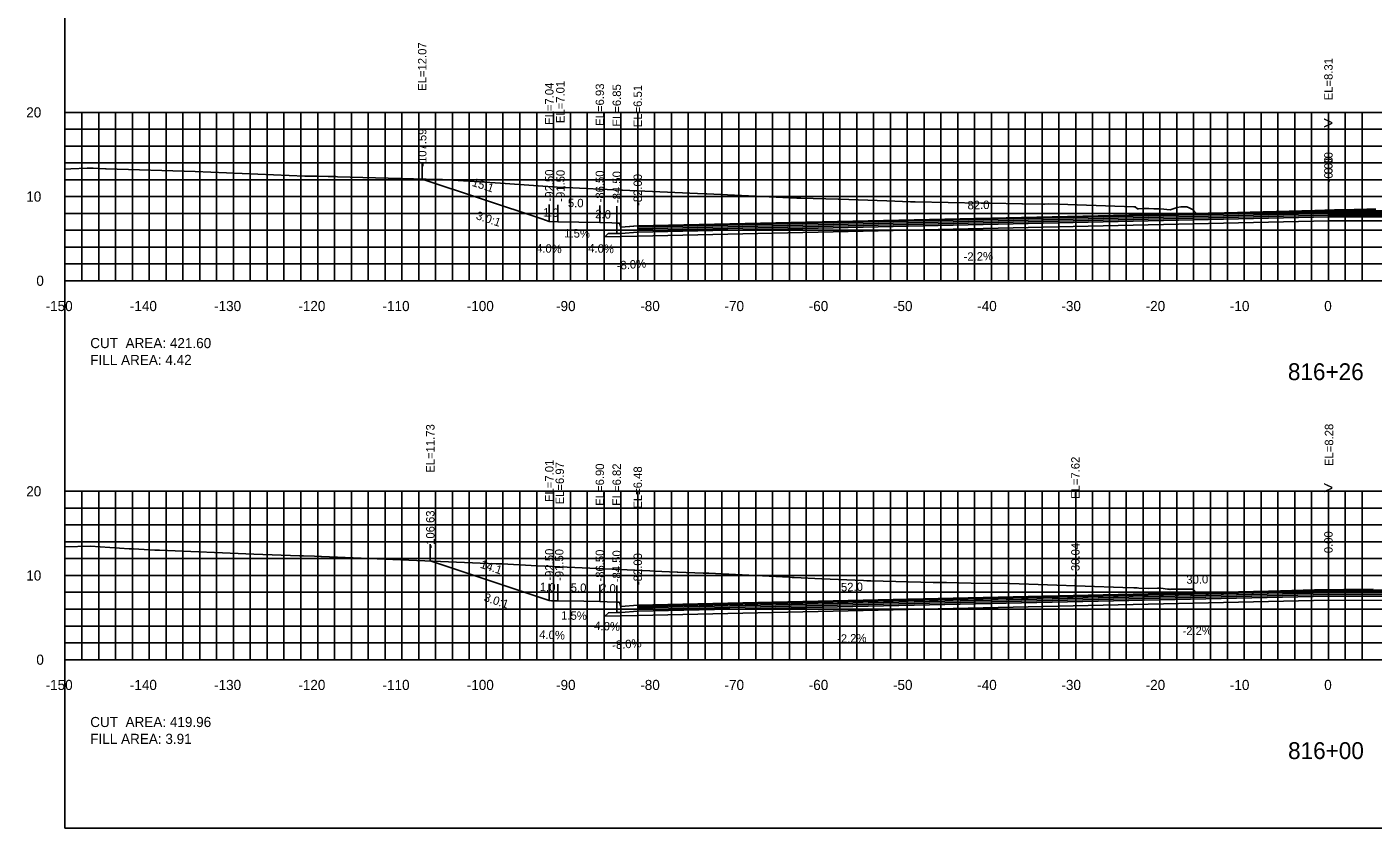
# Model space of a CAD drawing. Extents: x 1797419 to 1809236, y 248759 to 251512.
# Drawn here: x 1805196.5 to 1805356.3, y 250079.4 to 250174.6 of the extents above; entities that cross this region are included whole.
import ezdxf

# ---------------------------------------------------------------- set-up
doc = ezdxf.new("R2010")
doc.units = 0
for name, color, linetype in [('1', 7, 'Continuous'), ('10', 7, 'Continuous'), ('3', 7, 'Continuous'), ('31', 7, 'Continuous'), ('4', 7, 'Continuous'), ('60', 7, 'Continuous'), ('ANNO-TXT', 7, 'Continuous'), ('BASE', 7, 'Continuous'), ('CL-CNST', 7, 'Continuous'), ('Level 62', 7, 'Continuous'), ('LOWER BINDER', 7, 'Continuous'), ('M-ROADS', 7, 'Continuous'), ('UPPER BINDER', 7, 'Continuous'), ('WEARING', 7, 'Continuous')]:
    doc.layers.add(name, color=color, linetype=linetype)

msp = doc.modelspace()

# ---------------------------------------------------------------- linework, layer by layer
for p, q in [((1805243.41, 250156.51), (1805243.41, 250158.51)), ((1805351, 250152.75), (1805351, 250154.75)), ((1805351, 250152.75), (1805351, 250154.75)), ((1805258.5, 250151.48), (1805258.5, 250153.48)), ((1805259.5, 250151.44), (1805259.5, 250153.44)), ((1805264.5, 250151.36), (1805264.5, 250153.36)), ((1805266.51, 250151.28), (1805266.51, 250153.28)), ((1805269, 250150.94), (1805269, 250152.94)), ((1805244.37, 250111.16), (1805244.37, 250113.16)), ((1805351, 250107.71), (1805351, 250109.71)), ((1805258.5, 250106.44), (1805258.5, 250108.44)), ((1805259.5, 250106.4), (1805259.5, 250108.4)), ((1805264.5, 250106.33), (1805264.5, 250108.33)), ((1805266.5, 250106.25), (1805266.5, 250108.25)), ((1805269, 250105.91), (1805269, 250107.91)), ((1805320.96, 250107.05), (1805320.96, 250109.05))]:
    msp.add_line(p, q)
for points in [[(1805201, 250079.43), (1805501, 250079.43), (1805501, 250269.43), (1805201, 250269.43)], [(1805269, 250150.94), (1805267, 250150.78), (1805266.83, 250151.28), (1805266.51, 250151.28), (1805266.51, 250150.06), (1805267, 250150.06), (1805269, 250150.22)], [(1805269, 250105.91), (1805267, 250105.75), (1805266.83, 250106.25), (1805266.5, 250106.25), (1805266.5, 250105.03), (1805267, 250105.03), (1805269, 250105.19)]]:
    msp.add_lwpolyline(points, close=True)
at = {"layer": '60'}
for p, q in [((1805200.94, 250164.43), (1805201, 250164.43)), ((1805201, 250144.43), (1805201, 250164.43)), ((1805200.94, 250154.43), (1805201, 250154.43)), ((1805200.94, 250144.43), (1805201, 250144.43)), ((1805201, 250144.43), (1805501, 250144.43)), ((1805201, 250144.37), (1805201, 250144.43)), ((1805211, 250144.37), (1805211, 250144.43)), ((1805221, 250144.37), (1805221, 250144.43)), ((1805231, 250144.37), (1805231, 250144.43)), ((1805241, 250144.37), (1805241, 250144.43)), ((1805251, 250144.37), (1805251, 250144.43)), ((1805261, 250144.37), (1805261, 250144.43)), ((1805271, 250144.37), (1805271, 250144.43)), ((1805281, 250144.37), (1805281, 250144.43)), ((1805291, 250144.37), (1805291, 250144.43)), ((1805301, 250144.37), (1805301, 250144.43)), ((1805311, 250144.37), (1805311, 250144.43)), ((1805321, 250144.37), (1805321, 250144.43)), ((1805331, 250144.37), (1805331, 250144.43)), ((1805341, 250144.37), (1805341, 250144.43)), ((1805351, 250144.37), (1805351, 250144.43)), ((1805200.94, 250119.43), (1805201, 250119.43)), ((1805201, 250099.43), (1805201, 250119.43)), ((1805200.94, 250109.43), (1805201, 250109.43)), ((1805200.94, 250099.43), (1805201, 250099.43)), ((1805201, 250099.43), (1805501, 250099.43)), ((1805201, 250099.37), (1805201, 250099.43)), ((1805211, 250099.37), (1805211, 250099.43)), ((1805221, 250099.37), (1805221, 250099.43)), ((1805231, 250099.37), (1805231, 250099.43)), ((1805241, 250099.37), (1805241, 250099.43)), ((1805251, 250099.37), (1805251, 250099.43)), ((1805261, 250099.37), (1805261, 250099.43)), ((1805271, 250099.37), (1805271, 250099.43)), ((1805281, 250099.37), (1805281, 250099.43)), ((1805291, 250099.37), (1805291, 250099.43)), ((1805301, 250099.37), (1805301, 250099.43)), ((1805311, 250099.37), (1805311, 250099.43)), ((1805321, 250099.37), (1805321, 250099.43)), ((1805331, 250099.37), (1805331, 250099.43)), ((1805341, 250099.37), (1805341, 250099.43)), ((1805351, 250099.37), (1805351, 250099.43))]:
    msp.add_line(p, q, dxfattribs=at)
at = {"layer": 'BASE'}
for points in [[(1805412.92, 250151.53), (1805416.73, 250151.53), (1805416.41, 250151.84), (1805415.41, 250151.87), (1805414.92, 250151.87), (1805412.92, 250152.03), (1805351, 250152.03), (1805269, 250150.22), (1805267, 250150.06), (1805266.51, 250150.06), (1805265.5, 250150.04), (1805265.1, 250149.64), (1805269, 250149.72), (1805351, 250151.53)], [(1805414.66, 250106.21), (1805418.49, 250106.19), (1805418.15, 250106.53), (1805417.15, 250106.55), (1805416.66, 250106.55), (1805414.66, 250106.71), (1805351, 250106.99), (1805269, 250105.19), (1805267, 250105.03), (1805266.5, 250105.03), (1805265.51, 250105.01), (1805265.1, 250104.6), (1805269, 250104.69), (1805351, 250106.49)]]:
    msp.add_lwpolyline(points, close=True, dxfattribs=at)
at = {"layer": 'CL-CNST'}
for points in [[(1805243.41, 250156.51), (1805257.6, 250151.78), (1805258.5, 250151.48), (1805258.53, 250151.48), (1805259.5, 250151.44), (1805264.5, 250151.36), (1805265.93, 250151.31), (1805266.51, 250151.28), (1805266.83, 250151.28), (1805266.94, 250150.98), (1805267, 250150.78), (1805268.08, 250150.87), (1805269, 250150.94), (1805351, 250152.75), (1805351, 250152.75), (1805372.48, 250152.75)], [(1805244.37, 250111.16), (1805258.5, 250106.44), (1805258.76, 250106.43), (1805259.5, 250106.4), (1805262.58, 250106.36), (1805264.5, 250106.33), (1805265.36, 250106.29), (1805266.5, 250106.25), (1805266.78, 250106.25), (1805266.83, 250106.25), (1805267, 250105.75), (1805269, 250105.91), (1805320.96, 250107.05), (1805351, 250107.71), (1805390.7, 250107.54)]]:
    msp.add_lwpolyline(points, dxfattribs=at)
at = {"layer": 'Level 62'}
for p, q in [((1805201, 250164.43), (1805501, 250164.43)), ((1805201, 250144.43), (1805201, 250164.43)), ((1805203, 250144.43), (1805203, 250164.43)), ((1805205, 250144.43), (1805205, 250164.43)), ((1805207, 250144.43), (1805207, 250164.43)), ((1805209, 250144.43), (1805209, 250164.43)), ((1805211, 250144.43), (1805211, 250164.43)), ((1805213, 250144.43), (1805213, 250164.43)), ((1805215, 250144.43), (1805215, 250164.43)), ((1805217, 250144.43), (1805217, 250164.43)), ((1805219, 250144.43), (1805219, 250164.43)), ((1805221, 250144.43), (1805221, 250164.43)), ((1805223, 250144.43), (1805223, 250164.43)), ((1805225, 250144.43), (1805225, 250164.43)), ((1805227, 250144.43), (1805227, 250164.43)), ((1805229, 250144.43), (1805229, 250164.43)), ((1805231, 250144.43), (1805231, 250164.43)), ((1805233, 250144.43), (1805233, 250164.43)), ((1805235, 250144.43), (1805235, 250164.43)), ((1805237, 250144.43), (1805237, 250164.43)), ((1805239, 250144.43), (1805239, 250164.43)), ((1805241, 250144.43), (1805241, 250164.43)), ((1805243, 250144.43), (1805243, 250164.43)), ((1805245, 250144.43), (1805245, 250164.43)), ((1805247, 250144.43), (1805247, 250164.43)), ((1805249, 250144.43), (1805249, 250164.43)), ((1805251, 250144.43), (1805251, 250164.43)), ((1805253, 250144.43), (1805253, 250164.43)), ((1805255, 250144.43), (1805255, 250164.43)), ((1805257, 250144.43), (1805257, 250164.43)), ((1805259, 250144.43), (1805259, 250164.43)), ((1805261, 250144.43), (1805261, 250164.43)), ((1805263, 250144.43), (1805263, 250164.43)), ((1805265, 250144.43), (1805265, 250164.43)), ((1805267, 250144.43), (1805267, 250164.43)), ((1805269, 250144.43), (1805269, 250164.43)), ((1805271, 250144.43), (1805271, 250164.43)), ((1805273, 250144.43), (1805273, 250164.43)), ((1805275, 250144.43), (1805275, 250164.43)), ((1805277, 250144.43), (1805277, 250164.43)), ((1805279, 250144.43), (1805279, 250164.43)), ((1805281, 250144.43), (1805281, 250164.43)), ((1805283, 250144.43), (1805283, 250164.43)), ((1805285, 250144.43), (1805285, 250164.43)), ((1805287, 250144.43), (1805287, 250164.43)), ((1805289, 250144.43), (1805289, 250164.43)), ((1805291, 250144.43), (1805291, 250164.43)), ((1805293, 250144.43), (1805293, 250164.43)), ((1805295, 250144.43), (1805295, 250164.43)), ((1805297, 250144.43), (1805297, 250164.43)), ((1805299, 250144.43), (1805299, 250164.43)), ((1805301, 250144.43), (1805301, 250164.43)), ((1805303, 250144.43), (1805303, 250164.43)), ((1805305, 250144.43), (1805305, 250164.43)), ((1805307, 250144.43), (1805307, 250164.43)), ((1805309, 250144.43), (1805309, 250164.43)), ((1805311, 250144.43), (1805311, 250164.43)), ((1805313, 250144.43), (1805313, 250164.43)), ((1805315, 250144.43), (1805315, 250164.43)), ((1805317, 250144.43), (1805317, 250164.43)), ((1805319, 250144.43), (1805319, 250164.43)), ((1805321, 250144.43), (1805321, 250164.43)), ((1805323, 250144.43), (1805323, 250164.43)), ((1805325, 250144.43), (1805325, 250164.43)), ((1805327, 250144.43), (1805327, 250164.43)), ((1805329, 250144.43), (1805329, 250164.43)), ((1805331, 250144.43), (1805331, 250164.43)), ((1805333, 250144.43), (1805333, 250164.43)), ((1805335, 250144.43), (1805335, 250164.43)), ((1805337, 250144.43), (1805337, 250164.43)), ((1805339, 250144.43), (1805339, 250164.43)), ((1805341, 250144.43), (1805341, 250164.43)), ((1805343, 250144.43), (1805343, 250164.43)), ((1805345, 250144.43), (1805345, 250164.43)), ((1805347, 250144.43), (1805347, 250164.43)), ((1805349, 250144.43), (1805349, 250164.43)), ((1805351, 250144.43), (1805351, 250164.43)), ((1805353, 250144.43), (1805353, 250164.43)), ((1805355, 250144.43), (1805355, 250164.43)), ((1805201, 250162.43), (1805501, 250162.43)), ((1805201, 250160.43), (1805501, 250160.43)), ((1805201, 250158.43), (1805501, 250158.43)), ((1805201, 250156.43), (1805501, 250156.43)), ((1805201, 250154.43), (1805501, 250154.43)), ((1805201, 250152.43), (1805501, 250152.43)), ((1805201, 250150.43), (1805501, 250150.43)), ((1805201, 250148.43), (1805501, 250148.43)), ((1805201, 250146.43), (1805501, 250146.43)), ((1805201, 250144.43), (1805501, 250144.43)), ((1805201, 250119.43), (1805501, 250119.43)), ((1805201, 250099.43), (1805201, 250119.43)), ((1805203, 250099.43), (1805203, 250119.43)), ((1805205, 250099.43), (1805205, 250119.43)), ((1805207, 250099.43), (1805207, 250119.43)), ((1805209, 250099.43), (1805209, 250119.43)), ((1805211, 250099.43), (1805211, 250119.43)), ((1805213, 250099.43), (1805213, 250119.43)), ((1805215, 250099.43), (1805215, 250119.43)), ((1805217, 250099.43), (1805217, 250119.43)), ((1805219, 250099.43), (1805219, 250119.43)), ((1805221, 250099.43), (1805221, 250119.43)), ((1805223, 250099.43), (1805223, 250119.43)), ((1805225, 250099.43), (1805225, 250119.43)), ((1805227, 250099.43), (1805227, 250119.43)), ((1805229, 250099.43), (1805229, 250119.43)), ((1805231, 250099.43), (1805231, 250119.43)), ((1805233, 250099.43), (1805233, 250119.43)), ((1805235, 250099.43), (1805235, 250119.43)), ((1805237, 250099.43), (1805237, 250119.43)), ((1805239, 250099.43), (1805239, 250119.43)), ((1805241, 250099.43), (1805241, 250119.43)), ((1805243, 250099.43), (1805243, 250119.43)), ((1805245, 250099.43), (1805245, 250119.43)), ((1805247, 250099.43), (1805247, 250119.43)), ((1805249, 250099.43), (1805249, 250119.43)), ((1805251, 250099.43), (1805251, 250119.43)), ((1805253, 250099.43), (1805253, 250119.43)), ((1805255, 250099.43), (1805255, 250119.43)), ((1805257, 250099.43), (1805257, 250119.43)), ((1805259, 250099.43), (1805259, 250119.43)), ((1805261, 250099.43), (1805261, 250119.43)), ((1805263, 250099.43), (1805263, 250119.43)), ((1805265, 250099.43), (1805265, 250119.43)), ((1805267, 250099.43), (1805267, 250119.43)), ((1805269, 250099.43), (1805269, 250119.43)), ((1805271, 250099.43), (1805271, 250119.43)), ((1805273, 250099.43), (1805273, 250119.43)), ((1805275, 250099.43), (1805275, 250119.43)), ((1805277, 250099.43), (1805277, 250119.43)), ((1805279, 250099.43), (1805279, 250119.43)), ((1805281, 250099.43), (1805281, 250119.43)), ((1805283, 250099.43), (1805283, 250119.43)), ((1805285, 250099.43), (1805285, 250119.43)), ((1805287, 250099.43), (1805287, 250119.43)), ((1805289, 250099.43), (1805289, 250119.43)), ((1805291, 250099.43), (1805291, 250119.43)), ((1805293, 250099.43), (1805293, 250119.43)), ((1805295, 250099.43), (1805295, 250119.43)), ((1805297, 250099.43), (1805297, 250119.43)), ((1805299, 250099.43), (1805299, 250119.43)), ((1805301, 250099.43), (1805301, 250119.43)), ((1805303, 250099.43), (1805303, 250119.43)), ((1805305, 250099.43), (1805305, 250119.43)), ((1805307, 250099.43), (1805307, 250119.43)), ((1805309, 250099.43), (1805309, 250119.43)), ((1805311, 250099.43), (1805311, 250119.43)), ((1805313, 250099.43), (1805313, 250119.43)), ((1805315, 250099.43), (1805315, 250119.43)), ((1805317, 250099.43), (1805317, 250119.43)), ((1805319, 250099.43), (1805319, 250119.43)), ((1805321, 250099.43), (1805321, 250119.43)), ((1805323, 250099.43), (1805323, 250119.43)), ((1805325, 250099.43), (1805325, 250119.43)), ((1805327, 250099.43), (1805327, 250119.43)), ((1805329, 250099.43), (1805329, 250119.43)), ((1805331, 250099.43), (1805331, 250119.43)), ((1805333, 250099.43), (1805333, 250119.43)), ((1805335, 250099.43), (1805335, 250119.43)), ((1805337, 250099.43), (1805337, 250119.43)), ((1805339, 250099.43), (1805339, 250119.43)), ((1805341, 250099.43), (1805341, 250119.43)), ((1805343, 250099.43), (1805343, 250119.43)), ((1805345, 250099.43), (1805345, 250119.43)), ((1805347, 250099.43), (1805347, 250119.43)), ((1805349, 250099.43), (1805349, 250119.43)), ((1805351, 250099.43), (1805351, 250119.43)), ((1805353, 250099.43), (1805353, 250119.43)), ((1805355, 250099.43), (1805355, 250119.43)), ((1805201, 250117.43), (1805501, 250117.43)), ((1805201, 250115.43), (1805501, 250115.43)), ((1805201, 250113.43), (1805501, 250113.43)), ((1805201, 250111.43), (1805501, 250111.43)), ((1805201, 250109.43), (1805501, 250109.43)), ((1805201, 250107.43), (1805501, 250107.43)), ((1805201, 250105.43), (1805501, 250105.43)), ((1805201, 250103.43), (1805501, 250103.43)), ((1805201, 250101.43), (1805501, 250101.43)), ((1805201, 250099.43), (1805501, 250099.43))]:
    msp.add_line(p, q, dxfattribs=at)
at = {"layer": 'LOWER BINDER'}
for points in [[(1805269, 250150.41), (1805351, 250152.22), (1805412.92, 250152.22), (1805412.92, 250152.41), (1805351, 250152.41), (1805269, 250150.6)], [(1805351, 250152.03), (1805269, 250150.22), (1805269, 250150.41), (1805351, 250152.22), (1805412.92, 250152.22), (1805412.92, 250152.03)], [(1805269, 250105.38), (1805351, 250107.18), (1805414.66, 250106.9), (1805414.66, 250107.09), (1805351, 250107.37), (1805269, 250105.57)], [(1805351, 250106.99), (1805269, 250105.19), (1805269, 250105.38), (1805351, 250107.18), (1805414.66, 250106.9), (1805414.66, 250106.71)]]:
    msp.add_lwpolyline(points, close=True, dxfattribs=at)
at = {"layer": 'M-ROADS'}
for points in [[(1805201, 250157.7), (1805201.69, 250157.73), (1805203.64, 250157.8), (1805203.67, 250157.8), (1805204.01, 250157.8), (1805204.04, 250157.8), (1805204.35, 250157.8), (1805205.81, 250157.74), (1805205.87, 250157.74), (1805216.45, 250157.41), (1805229.48, 250156.87), (1805230.03, 250156.86), (1805230.07, 250156.86), (1805230.96, 250156.84), (1805232.25, 250156.81), (1805233.17, 250156.8), (1805233.35, 250156.79), (1805245.4, 250156.45), (1805245.59, 250156.45), (1805245.83, 250156.44), (1805252.71, 250156.02), (1805260, 250155.52), (1805260.3, 250155.51), (1805260.45, 250155.51), (1805266.99, 250155.19), (1805267.2, 250155.19), (1805276.96, 250154.75), (1805277.21, 250154.75), (1805287.9, 250154.25), (1805288.37, 250154.24), (1805292.78, 250154.1), (1805292.9, 250154.1), (1805298.56, 250153.92), (1805301.39, 250153.82), (1805301.75, 250153.82), (1805301.93, 250153.82), (1805309.77, 250153.66), (1805310.23, 250153.65), (1805310.83, 250153.64), (1805314.62, 250153.56), (1805314.69, 250153.56), (1805317.18, 250153.54), (1805317.28, 250153.54), (1805317.82, 250153.55), (1805327.9, 250153.22), (1805327.91, 250153.22), (1805328.05, 250153.22), (1805328.32, 250152.98), (1805328.47, 250152.99), (1805328.97, 250153), (1805329.17, 250153), (1805329.32, 250153), (1805329.54, 250153), (1805329.67, 250153), (1805330.29, 250152.98), (1805331.07, 250152.97), (1805332.22, 250152.86), (1805333.06, 250153.11), (1805333.49, 250153.2), (1805333.51, 250153.2), (1805333.86, 250153.2), (1805333.88, 250153.2), (1805334.19, 250153.2), (1805334.2, 250153.2), (1805334.2, 250153.2), (1805334.48, 250153.09), (1805334.95, 250152.86), (1805335.08, 250152.69), (1805335.41, 250152.35), (1805336.1, 250152.37), (1805336.14, 250152.38), (1805336.18, 250152.39), (1805336.18, 250152.39), (1805336.22, 250152.39), (1805336.27, 250152.39), (1805336.3, 250152.39), (1805336.32, 250152.39), (1805336.37, 250152.39), (1805336.44, 250152.38), (1805336.45, 250152.38), (1805336.51, 250152.39), (1805336.58, 250152.41), (1805336.64, 250152.42), (1805336.67, 250152.42), (1805336.77, 250152.44), (1805336.88, 250152.46), (1805336.91, 250152.47), (1805337.02, 250152.46), (1805337.02, 250152.46), (1805337.13, 250152.47), (1805349.38, 250152.79), (1805351.71, 250152.84), (1805351.78, 250152.84), (1805351.81, 250152.85), (1805351.89, 250152.85), (1805354.05, 250152.9), (1805355.55, 250152.93), (1805356.16, 250152.94), (1805356.62, 250152.95)], [(1805201, 250112.84), (1805204.02, 250112.93), (1805208.63, 250112.6), (1805209.03, 250112.59), (1805209.13, 250112.59), (1805211.66, 250112.44), (1805211.77, 250112.43), (1805212.24, 250112.43), (1805223.42, 250111.97), (1805228.86, 250111.75), (1805229.27, 250111.75), (1805229.3, 250111.75), (1805230.64, 250111.71), (1805231.37, 250111.69), (1805231.46, 250111.69), (1805252.2, 250110.83), (1805252.66, 250110.82), (1805252.88, 250110.81), (1805257.06, 250110.57), (1805270.43, 250109.97), (1805270.96, 250109.96), (1805273.67, 250109.83), (1805273.74, 250109.83), (1805276.76, 250109.7), (1805277.19, 250109.7), (1805277.45, 250109.69), (1805286.96, 250109.21), (1805287.33, 250109.2), (1805287.56, 250109.2), (1805290.86, 250109.05), (1805295.79, 250108.82), (1805296.19, 250108.81), (1805296.68, 250108.8), (1805304.08, 250108.6), (1805304.35, 250108.6), (1805304.8, 250108.6), (1805305.3, 250108.6), (1805305.66, 250108.59), (1805308.59, 250108.53), (1805313.1, 250108.47), (1805313.17, 250108.47), (1805326.58, 250108.01), (1805327.88, 250107.98), (1805327.91, 250107.98), (1805328.29, 250107.95), (1805328.3, 250107.95), (1805328.51, 250107.94), (1805329.67, 250107.89), (1805329.69, 250107.89), (1805330.71, 250107.92), (1805330.72, 250107.92), (1805331.09, 250107.91), (1805331.88, 250107.8), (1805332.09, 250107.8), (1805332.21, 250107.78), (1805332.29, 250107.81), (1805332.34, 250107.82), (1805334.56, 250107.81), (1805334.79, 250107.82), (1805334.93, 250107.82), (1805335.19, 250107.5), (1805335.43, 250107.33), (1805335.5, 250107.34), (1805335.5, 250107.34), (1805335.51, 250107.34), (1805335.52, 250107.34), (1805335.54, 250107.34), (1805335.54, 250107.34), (1805335.57, 250107.34), (1805335.62, 250107.34), (1805335.69, 250107.34), (1805335.76, 250107.34), (1805336.81, 250107.34), (1805337.25, 250107.35), (1805338.54, 250107.39), (1805349.34, 250107.74), (1805356.33, 250107.82)]]:
    msp.add_lwpolyline(points, dxfattribs=at)
at = {"layer": 'UPPER BINDER'}
for points in [[(1805269, 250150.6), (1805351, 250152.41), (1805412.92, 250152.41), (1805412.92, 250152.6), (1805351, 250152.6), (1805269, 250150.79)], [(1805269, 250105.57), (1805351, 250107.37), (1805414.66, 250107.09), (1805414.66, 250107.28), (1805351, 250107.56), (1805269, 250105.76)]]:
    msp.add_lwpolyline(points, close=True, dxfattribs=at)
at = {"layer": 'WEARING'}
for points in [[(1805412.92, 250152.6), (1805412.92, 250152.75), (1805351, 250152.75), (1805269, 250150.94), (1805269, 250150.79), (1805351, 250152.6)], [(1805414.66, 250107.28), (1805414.66, 250107.43), (1805351, 250107.71), (1805269, 250105.91), (1805269, 250105.76), (1805351, 250107.56)]]:
    msp.add_lwpolyline(points, close=True, dxfattribs=at)

# ---------------------------------------------------------------- texts
for rotation, p in [(341.5681, (1805249.72, 250151.77)), (341.5633, (1805250.65, 250106.43))]:
    msp.add_text('3.0:1', height=1, rotation=rotation).set_placement(p)
at = {"layer": '1'}
for s, p in [('816+26', (1805346.19, 250132.63)), ('816+00', (1805346.21, 250087.63))]:
    msp.add_text(s, height=2, dxfattribs=at).set_placement(p)
at = {"layer": '10'}
for s, p in [('-150', (1805198.7, 250140.83)), ('-140', (1805208.7, 250140.83)), ('-130', (1805218.7, 250140.83)), ('-120', (1805228.7, 250140.83)), ('-110', (1805238.7, 250140.83)), ('-100', (1805248.7, 250140.83)), ('-90', (1805259.3, 250140.83)), ('-80', (1805269.3, 250140.83)), ('-70', (1805279.3, 250140.83)), ('-60', (1805289.3, 250140.83)), ('-50', (1805299.3, 250140.83)), ('-40', (1805309.3, 250140.83)), ('-30', (1805319.3, 250140.83)), ('-20', (1805329.3, 250140.83)), ('-10', (1805339.3, 250140.83)), ('0', (1805350.5, 250140.83)), ('-150', (1805198.7, 250095.83)), ('-140', (1805208.7, 250095.83)), ('-130', (1805218.7, 250095.83)), ('-120', (1805228.7, 250095.83)), ('-110', (1805238.7, 250095.83)), ('-100', (1805248.7, 250095.83)), ('-90', (1805259.3, 250095.83)), ('-80', (1805269.3, 250095.83)), ('-70', (1805279.3, 250095.83)), ('-60', (1805289.3, 250095.83)), ('-50', (1805299.3, 250095.83)), ('-40', (1805309.3, 250095.83)), ('-30', (1805319.3, 250095.83)), ('-20', (1805329.3, 250095.83)), ('-10', (1805339.3, 250095.83)), ('0', (1805350.5, 250095.83))]:
    msp.add_text(s, height=1.2, dxfattribs=at).set_placement(p)
at = {"layer": '3'}
for s, p in [('EL=12.07', (1805243.91, 250166.98)), ('EL=8.31', (1805351.5, 250165.86)), ('EL=7.04', (1805259, 250162.94)), ('EL=7.01', (1805260.31, 250163.15)), ('EL=6.93', (1805265, 250162.83)), ('EL=6.85', (1805267.01, 250162.75)), ('EL=6.51', (1805269.5, 250162.66)), ('-107.59', (1805243.91, 250157.97)), ('0.00', (1805351.5, 250157.11)), ('-0.00', (1805351.5, 250156.12)), ('-92.50', (1805259, 250153.85)), ('-91.50', (1805260.33, 250153.81)), ('-86.50', (1805265, 250153.74)), ('-84.50', (1805267.01, 250153.66)), ('-82.00', (1805269.5, 250153.32)), ('EL=11.73', (1805244.87, 250121.63)), ('EL=8.28', (1805351.57, 250122.43)), ('EL=7.01', (1805259, 250118.16)), ('EL=6.97', (1805260.24, 250117.87)), ('EL=6.90', (1805265, 250117.71)), ('EL=6.82', (1805267, 250117.71)), ('EL=6.48', (1805269.5, 250117.37)), ('EL=7.62', (1805321.46, 250118.52)), ('-106.63', (1805244.87, 250112.62)), ('0.00', (1805351.5, 250112.08)), ('-30.04', (1805321.46, 250109.51)), ('-92.50', (1805259, 250108.82)), ('-91.50', (1805260.18, 250108.78)), ('-86.50', (1805265, 250108.71)), ('-84.50', (1805267, 250108.63)), ('-82.00', (1805269.5, 250108.29))]:
    msp.add_text(s, height=1, rotation=90, dxfattribs=at).set_placement(p)
at = {"layer": '31'}
for s, p in [('20', (1805196.4, 250163.83)), ('10', (1805196.4, 250153.83)), ('0', (1805197.6, 250143.83)), ('20', (1805196.4, 250118.83)), ('10', (1805196.4, 250108.83)), ('0', (1805197.6, 250098.83))]:
    msp.add_text(s, height=1.2, dxfattribs=at).set_placement(p)
at = {"layer": '4'}
for s, rotation, p in [('15.1', 341.5681, (1805249.25, 250155.72)), ('1.0', 357.7103, (1805257.74, 250152.07)), ('5.0', 359.1406, (1805260.7, 250153.18)), ('2.0', 357.7102, (1805263.94, 250151.87)), ('82.0', 1.2603, (1805308.16, 250152.9)), ('1.5%', 359.1406, (1805260.27, 250149.58)), ('4.0%', 357.7103, (1805256.91, 250147.82)), ('4.0%', 357.7102, (1805263.11, 250147.82)), ('-2.2%', 1.2603, (1805307.7, 250146.79)), ('-8.0%', 4.5755, (1805266.54, 250145.73)), ('14.1', 341.5633, (1805250.22, 250110.37)), ('30.0', 1.2603, (1805334.14, 250108.44)), ('1.0', 357.7102, (1805257.36, 250107.59)), ('5.0', 359.1406, (1805261.04, 250107.5)), ('2.0', 357.7094, (1805264.51, 250107.46)), ('52.0', 1.2603, (1805293.14, 250107.54)), ('1.5%', 359.1406, (1805259.9, 250104.19)), ('4.0%', 357.7094, (1805263.82, 250102.97)), ('-2.2%', 1.2603, (1805333.68, 250102.33)), ('4.0%', 357.7102, (1805257.29, 250101.94)), ('-8.0%', 4.5755, (1805266, 250100.65)), ('-2.2%', 1.2603, (1805292.68, 250101.43))]:
    msp.add_text(s, height=1, rotation=rotation, dxfattribs=at).set_placement(p)
at = {"layer": '60'}
for s, height, p in [('>', 1.5, (1805350.39, 250162.45)), ('-', 0.0001, (1805201, 250144.43)), ('>', 1.5, (1805350.39, 250119.13)), ('-', 0.0001, (1805201, 250099.43))]:
    msp.add_text(s, height=height, dxfattribs=at).set_placement(p)
at = {"layer": 'ANNO-TXT'}
for s, p in [('CUT  AREA: 421.60', (1805204, 250136.43)), ('FILL AREA: 4.42', (1805204, 250134.43)), ('CUT  AREA: 419.96', (1805204, 250091.43)), ('FILL AREA: 3.91', (1805204, 250089.43))]:
    msp.add_text(s, height=1.2, dxfattribs=at).set_placement(p)

doc.saveas('drawing.dxf')
